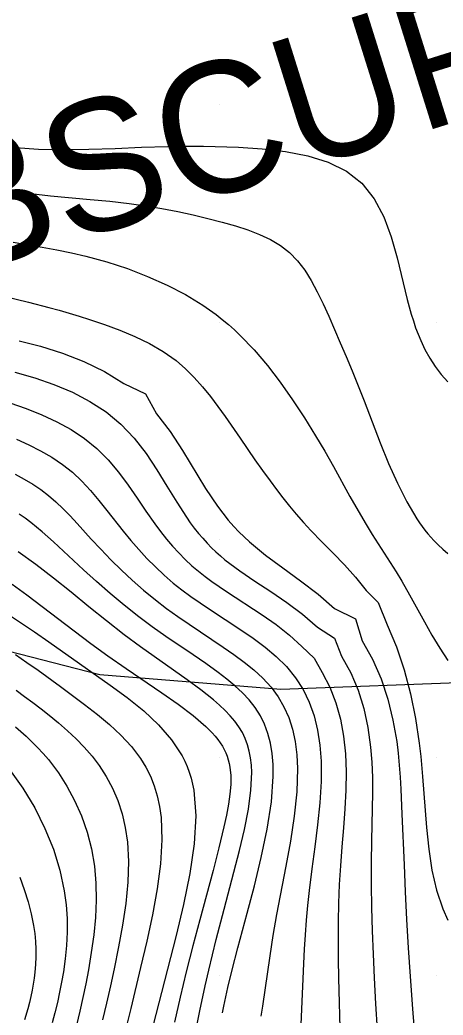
# Model space of a CAD drawing. Extents: x 2602990 to 2605851, y 618069 to 619180.
# Drawn here: x 2603300.85 to 2603320.28, y 618528.17 to 618573.87 of the extents above; entities that cross this region are included whole.
import ezdxf

# ---------------------------------------------------------------- set-up
doc = ezdxf.new("R2010")
doc.units = 0
for name, color, linetype in [('DTM Contours Major', 7, 'Continuous'), ('DTM Contours Minor', 7, 'Continuous'), ('Exist DTM Crownline', 7, 'Continuous'), ('Exist DTM QL2 LIDAR Elevation Point', 7, 'Continuous'), ('Exist Roads EOP', 7, 'Continuous'), ('PH Exist DTM Obscure Area', 7, 'Continuous'), ('PH Exist DTM Obscure Area Text', 7, 'Continuous')]:
    doc.layers.add(name, color=color, linetype=linetype)

msp = doc.modelspace()

# ---------------------------------------------------------------- linework, layer by layer
at = {"layer": 'DTM Contours Major'}
for points in [[(2603300.38, 618556.287), (2603301.126, 618556.028), (2603301.848, 618555.741), (2603302.54, 618555.419), (2603303.196, 618555.057), (2603303.809, 618554.649), (2603304.373, 618554.19), (2603304.894, 618553.669), (2603305.37, 618553.105), (2603305.811, 618552.513), (2603306.229, 618551.91), (2603306.634, 618551.31), (2603307.039, 618550.731), (2603307.303, 618550.375), (2603307.574, 618550.034), (2603307.852, 618549.707), (2603308.139, 618549.394), (2603308.437, 618549.094), (2603308.748, 618548.807), (2603309.043, 618548.557), (2603309.349, 618548.315), (2603309.667, 618548.08), (2603309.996, 618547.849), (2603310.336, 618547.619), (2603311.968, 618546.56), (2603312.61, 618546.111), (2603313.226, 618545.628), (2603313.799, 618545.101), (2603314.358, 618544.558), (2603314.73, 618543.904), (2603315.078, 618543.235), (2603315.355, 618542.52), (2603315.566, 618541.767), (2603315.713, 618540.982), (2603315.799, 618540.172), (2603315.829, 618539.345), (2603315.814, 618538.501), (2603315.767, 618537.645), (2603315.701, 618536.778), (2603315.628, 618535.903), (2603315.561, 618535.024), (2603315.513, 618534.171), (2603315.48, 618533.316), (2603315.462, 618532.459), (2603315.457, 618531.6), (2603315.463, 618530.739), (2603315.477, 618529.876), (2603315.553, 618527.029)], [(2603300.364, 618539.447), (2603300.982, 618538.591), (2603301.528, 618537.687), (2603301.996, 618536.75), (2603302.382, 618535.794), (2603302.68, 618534.834), (2603302.884, 618533.885), (2603302.968, 618533.242), (2603303.01, 618532.609), (2603303.014, 618531.986), (2603302.984, 618531.372), (2603302.925, 618530.764), (2603302.843, 618530.163), (2603302.763, 618529.693), (2603302.671, 618529.224), (2603302.568, 618528.755), (2603302.453, 618528.285), (2603302.327, 618527.812)]]:
    msp.add_lwpolyline(points, dxfattribs=at)
at = {"layer": 'DTM Contours Minor'}
for points in [[(2603300.646, 618568.01), (2603301.705, 618567.935), (2603302.834, 618567.915), (2603304.013, 618567.933), (2603305.221, 618567.974), (2603306.436, 618568.021), (2603307.637, 618568.059), (2603308.189, 618568.069), (2603308.735, 618568.073), (2603309.275, 618568.071), (2603309.812, 618568.063), (2603310.345, 618568.048), (2603310.877, 618568.027), (2603311.975, 618567.956), (2603313.045, 618567.832), (2603314.063, 618567.634), (2603315.003, 618567.338), (2603315.84, 618566.924), (2603316.548, 618566.368), (2603317.112, 618565.659), (2603317.551, 618564.825), (2603317.894, 618563.906), (2603318.17, 618562.942), (2603318.634, 618561.035), (2603318.723, 618560.696), (2603318.817, 618560.367), (2603318.915, 618560.048), (2603319.019, 618559.74), (2603319.13, 618559.441), (2603319.25, 618559.152), (2603319.448, 618558.732), (2603319.669, 618558.334), (2603319.916, 618557.955), (2603320.192, 618557.596), (2603320.5, 618557.255)], [(2603300.447, 618566.018), (2603301.342, 618565.894), (2603302.248, 618565.796), (2603304.067, 618565.632), (2603304.97, 618565.547), (2603305.86, 618565.446), (2603306.621, 618565.339), (2603307.366, 618565.215), (2603308.093, 618565.075), (2603308.799, 618564.922), (2603309.482, 618564.759), (2603310.14, 618564.587), (2603310.74, 618564.416), (2603311.31, 618564.231), (2603311.848, 618564.025), (2603312.35, 618563.787), (2603312.81, 618563.51), (2603313.226, 618563.186), (2603313.595, 618562.807), (2603313.924, 618562.379), (2603314.223, 618561.904), (2603314.5, 618561.39), (2603314.765, 618560.842), (2603315.026, 618560.264), (2603315.556, 618559.05), (2603315.826, 618558.411), (2603316.099, 618557.753), (2603316.373, 618557.076), (2603316.648, 618556.383), (2603317.394, 618554.458), (2603317.78, 618553.507), (2603318.184, 618552.594), (2603318.612, 618551.739), (2603319.071, 618550.966), (2603319.193, 618550.784), (2603319.318, 618550.609), (2603319.446, 618550.44), (2603319.577, 618550.278), (2603319.712, 618550.121), (2603319.85, 618549.969), (2603320.055, 618549.762), (2603320.268, 618549.566), (2603320.492, 618549.378)], [(2603300.536, 618563.664), (2603301.874, 618563.431), (2603302.542, 618563.307), (2603303.211, 618563.172), (2603303.88, 618563.018), (2603304.835, 618562.758), (2603305.782, 618562.451), (2603306.707, 618562.097), (2603307.602, 618561.698), (2603308.453, 618561.256), (2603309.251, 618560.771), (2603309.556, 618560.562), (2603309.853, 618560.346), (2603310.14, 618560.121), (2603310.42, 618559.886), (2603310.695, 618559.64), (2603310.964, 618559.383), (2603311.598, 618558.719), (2603312.211, 618557.998), (2603312.802, 618557.231), (2603313.369, 618556.431), (2603313.911, 618555.607), (2603314.426, 618554.773), (2603314.842, 618554.065), (2603315.241, 618553.362), (2603316.004, 618551.991), (2603316.376, 618551.334), (2603316.748, 618550.702), (2603317.026, 618550.248), (2603318.121, 618548.522), (2603318.381, 618548.093), (2603318.737, 618547.474), (2603319.425, 618546.226), (2603319.77, 618545.614), (2603320.127, 618545.022), (2603320.502, 618544.456)], [(2603299.593, 618561.303), (2603301.239, 618560.911), (2603302.178, 618560.669), (2603302.643, 618560.541), (2603303.106, 618560.408), (2603303.569, 618560.269), (2603304.035, 618560.122), (2603304.737, 618559.886), (2603305.438, 618559.626), (2603306.127, 618559.336), (2603306.793, 618559.01), (2603307.426, 618558.642), (2603308.015, 618558.226), (2603308.449, 618557.855), (2603308.854, 618557.454), (2603309.233, 618557.029), (2603309.593, 618556.584), (2603309.939, 618556.124), (2603310.275, 618555.654), (2603310.959, 618554.667), (2603311.639, 618553.676), (2603311.983, 618553.186), (2603312.331, 618552.703), (2603312.622, 618552.313), (2603312.919, 618551.928), (2603313.225, 618551.548), (2603313.54, 618551.171), (2603313.868, 618550.799), (2603314.21, 618550.428), (2603314.711, 618549.913), (2603315.229, 618549.39), (2603315.752, 618548.849), (2603316.264, 618548.279), (2603316.753, 618547.669), (2603317.3, 618547.128), (2603317.709, 618546.089), (2603318.137, 618545.089), (2603318.493, 618544.028), (2603318.782, 618542.923), (2603319.01, 618541.794), (2603319.181, 618540.66), (2603319.252, 618540.048), (2603319.337, 618539.135), (2603319.519, 618536.788), (2603319.624, 618535.793), (2603319.77, 618534.832), (2603319.976, 618533.917), (2603320.262, 618533.061), (2603320.502, 618532.535)], [(2603300.808, 618559.141), (2603301.797, 618558.885), (2603302.795, 618558.572), (2603303.779, 618558.191), (2603304.728, 618557.73), (2603305.617, 618557.18), (2603306.609, 618556.698), (2603307.122, 618555.787), (2603307.743, 618554.969), (2603308.309, 618554.104), (2603309.372, 618552.362), (2603309.916, 618551.547), (2603310.159, 618551.219), (2603310.412, 618550.904), (2603310.677, 618550.603), (2603310.904, 618550.364), (2603311.14, 618550.133), (2603311.386, 618549.908), (2603312.131, 618549.298), (2603312.925, 618548.707), (2603313.739, 618548.116), (2603314.541, 618547.504), (2603315.299, 618546.851), (2603316.263, 618546.377), (2603316.56, 618545.36), (2603317.04, 618544.517), (2603317.432, 618543.619), (2603317.743, 618542.682), (2603317.978, 618541.716), (2603318.148, 618540.735), (2603318.215, 618540.195), (2603318.267, 618539.653), (2603318.308, 618539.105), (2603318.34, 618538.549), (2603318.39, 618537.408), (2603318.485, 618535.07), (2603318.541, 618533.837), (2603318.604, 618532.569), (2603318.677, 618531.27), (2603318.762, 618529.947), (2603318.87, 618528.468), (2603319.229, 618523.993)], [(2603300.62, 618557.704), (2603301.525, 618557.439), (2603302.407, 618557.132), (2603303.255, 618556.774), (2603304.059, 618556.357), (2603304.805, 618555.873), (2603305.483, 618555.315), (2603306.095, 618554.668), (2603306.641, 618553.961), (2603307.137, 618553.219), (2603307.6, 618552.468), (2603308.046, 618551.734), (2603308.492, 618551.041), (2603308.672, 618550.783), (2603308.856, 618550.535), (2603309.045, 618550.296), (2603309.239, 618550.067), (2603309.44, 618549.846), (2603309.649, 618549.633), (2603309.846, 618549.446), (2603310.051, 618549.264), (2603310.263, 618549.087), (2603310.483, 618548.913), (2603310.712, 618548.741), (2603310.948, 618548.571), (2603311.639, 618548.101), (2603312.368, 618547.622), (2603313.106, 618547.12), (2603313.828, 618546.582), (2603314.507, 618545.995), (2603315.288, 618545.477), (2603315.62, 618544.65), (2603316.038, 618543.895), (2603316.375, 618543.091), (2603316.637, 618542.247), (2603316.828, 618541.374), (2603316.952, 618540.482), (2603317.007, 618539.787), (2603317.032, 618539.086), (2603317.036, 618538.376), (2603317.026, 618537.656), (2603316.991, 618536.181), (2603316.98, 618535.178), (2603316.981, 618534.153), (2603316.996, 618533.109), (2603317.023, 618532.048), (2603317.062, 618530.975), (2603317.112, 618529.891), (2603317.179, 618528.692), (2603317.323, 618526.303)], [(2603300.682, 618554.616), (2603301.254, 618554.363), (2603301.799, 618554.088), (2603302.315, 618553.788), (2603302.802, 618553.459), (2603303.256, 618553.098), (2603303.686, 618552.695), (2603304.088, 618552.262), (2603304.472, 618551.807), (2603304.845, 618551.338), (2603305.588, 618550.389), (2603305.939, 618549.964), (2603306.301, 618549.549), (2603306.677, 618549.145), (2603307.066, 618548.754), (2603307.47, 618548.376), (2603307.891, 618548.014), (2603308.289, 618547.698), (2603308.699, 618547.394), (2603309.12, 618547.099), (2603309.549, 618546.809), (2603310.999, 618545.862), (2603311.562, 618545.477), (2603312.107, 618545.073), (2603312.621, 618544.641), (2603313.093, 618544.174), (2603313.509, 618543.665), (2603313.85, 618543.126), (2603314.13, 618542.544), (2603314.352, 618541.921), (2603314.516, 618541.261), (2603314.626, 618540.566), (2603314.682, 618539.841), (2603314.683, 618538.894), (2603314.621, 618537.914), (2603314.516, 618536.914), (2603314.386, 618535.904), (2603314.248, 618534.896), (2603314.123, 618533.902), (2603314.049, 618533.213), (2603313.989, 618532.534), (2603313.94, 618531.864), (2603313.9, 618531.201), (2603313.867, 618530.543), (2603313.785, 618528.454), (2603313.752, 618527.738)], [(2603300.631, 618553.008), (2603301.042, 618552.788), (2603301.433, 618552.553), (2603301.805, 618552.302), (2603302.158, 618552.033), (2603302.501, 618551.739), (2603302.831, 618551.425), (2603303.153, 618551.096), (2603303.472, 618550.752), (2603304.124, 618550.036), (2603304.565, 618549.563), (2603305.025, 618549.085), (2603305.507, 618548.609), (2603306.008, 618548.139), (2603306.528, 618547.68), (2603307.069, 618547.237), (2603307.576, 618546.851), (2603308.094, 618546.48), (2603308.619, 618546.119), (2603310.183, 618545.075), (2603310.675, 618544.735), (2603311.147, 618544.387), (2603311.594, 618544.026), (2603312.007, 618543.644), (2603312.381, 618543.236), (2603312.707, 618542.795), (2603312.973, 618542.332), (2603313.19, 618541.834), (2603313.359, 618541.3), (2603313.482, 618540.731), (2603313.558, 618540.128), (2603313.591, 618539.491), (2603313.558, 618538.431), (2603313.443, 618537.315), (2603313.27, 618536.168), (2603313.061, 618535.017), (2603312.632, 618532.798), (2603312.462, 618531.823), (2603312.316, 618530.898), (2603311.982, 618528.592), (2603311.908, 618528.122)], [(2603310.147, 618528.273), (2603310.209, 618528.583), (2603310.398, 618529.444), (2603310.591, 618530.249), (2603310.852, 618531.26), (2603311.283, 618532.853), (2603311.614, 618534.107), (2603311.931, 618535.406), (2603312.2, 618536.706), (2603312.393, 618537.963), (2603312.477, 618539.136), (2603312.47, 618539.675), (2603312.427, 618540.183), (2603312.348, 618540.66), (2603312.233, 618541.108), (2603312.08, 618541.527), (2603311.889, 618541.917), (2603311.651, 618542.294), (2603311.374, 618542.645), (2603311.063, 618542.978), (2603310.72, 618543.295), (2603310.349, 618543.603), (2603309.954, 618543.906), (2603309.389, 618544.313), (2603308.795, 618544.722), (2603307.554, 618545.566), (2603306.926, 618546.007), (2603306.304, 618546.466), (2603305.638, 618546.993), (2603304.993, 618547.535), (2603304.369, 618548.084), (2603303.77, 618548.628), (2603302.383, 618549.908), (2603302.122, 618550.143), (2603301.864, 618550.369), (2603301.606, 618550.586), (2603301.345, 618550.794), (2603301.08, 618550.992), (2603300.812, 618551.178)], [(2603308.884, 618527.219), (2603309.116, 618528.378), (2603309.359, 618529.523), (2603309.522, 618530.24), (2603309.69, 618530.947), (2603309.864, 618531.648), (2603310.223, 618533.032), (2603310.677, 618534.734), (2603310.934, 618535.732), (2603311.162, 618536.703), (2603311.342, 618537.632), (2603311.458, 618538.504), (2603311.493, 618539.308), (2603311.477, 618539.653), (2603311.44, 618539.981), (2603311.381, 618540.294), (2603311.298, 618540.591), (2603311.192, 618540.875), (2603311.062, 618541.146), (2603310.902, 618541.413), (2603310.716, 618541.671), (2603310.506, 618541.921), (2603310.271, 618542.166), (2603310.015, 618542.407), (2603309.736, 618542.649), (2603309.16, 618543.107), (2603308.523, 618543.577), (2603306.386, 618545.088), (2603305.641, 618545.638), (2603304.825, 618546.272), (2603304.014, 618546.927), (2603303.205, 618547.588), (2603302.395, 618548.239), (2603301.582, 618548.865), (2603300.764, 618549.453)], [(2603300.494, 618547.968), (2603301.169, 618547.474), (2603301.869, 618546.943), (2603303.336, 618545.815), (2603304.1, 618545.239), (2603304.881, 618544.67), (2603305.721, 618544.088), (2603307.362, 618542.979), (2603308.118, 618542.449), (2603308.799, 618541.933), (2603309.383, 618541.431), (2603309.538, 618541.28), (2603309.681, 618541.13), (2603309.814, 618540.98), (2603309.935, 618540.829), (2603310.044, 618540.676), (2603310.142, 618540.522), (2603310.225, 618540.371), (2603310.298, 618540.216), (2603310.36, 618540.059), (2603310.412, 618539.897), (2603310.454, 618539.732), (2603310.487, 618539.561), (2603310.526, 618539.175), (2603310.525, 618538.763), (2603310.49, 618538.323), (2603310.424, 618537.854), (2603310.332, 618537.354), (2603310.217, 618536.823), (2603309.985, 618535.857), (2603309.715, 618534.812), (2603309.106, 618532.548), (2603308.791, 618531.359), (2603308.486, 618530.154), (2603308.21, 618528.995), (2603307.949, 618527.844)], [(2603300.23, 618546.628), (2603300.872, 618546.209), (2603301.52, 618545.771), (2603302.175, 618545.317), (2603304.99, 618543.331), (2603305.779, 618542.751), (2603306.53, 618542.146), (2603307.216, 618541.506), (2603307.812, 618540.821), (2603308.294, 618540.08), (2603308.417, 618539.835), (2603308.526, 618539.584), (2603308.622, 618539.325), (2603308.704, 618539.059), (2603308.773, 618538.784), (2603308.828, 618538.501), (2603308.924, 618537.323), (2603308.854, 618536.038), (2603308.657, 618534.674), (2603308.366, 618533.26), (2603308.02, 618531.823), (2603306.56, 618526.116)], [(2603300.649, 618544.731), (2603301.171, 618544.372), (2603301.689, 618544.007), (2603302.712, 618543.265), (2603303.818, 618542.441), (2603304.402, 618541.985), (2603304.963, 618541.514), (2603305.488, 618541.022), (2603305.965, 618540.503), (2603306.383, 618539.952), (2603306.627, 618539.555), (2603306.839, 618539.139), (2603307.015, 618538.702), (2603307.157, 618538.242), (2603307.263, 618537.758), (2603307.334, 618537.249), (2603307.371, 618536.226), (2603307.301, 618535.128), (2603307.147, 618533.972), (2603306.928, 618532.779), (2603306.668, 618531.567), (2603306.387, 618530.354), (2603305.94, 618528.476), (2603305.716, 618527.559)], [(2603300.668, 618543.091), (2603301.059, 618542.807), (2603301.442, 618542.521), (2603301.818, 618542.232), (2603302.186, 618541.941), (2603302.611, 618541.592), (2603303.025, 618541.235), (2603303.423, 618540.864), (2603303.802, 618540.477), (2603304.158, 618540.069), (2603304.487, 618539.637), (2603304.812, 618539.133), (2603305.097, 618538.595), (2603305.34, 618538.025), (2603305.538, 618537.423), (2603305.686, 618536.788), (2603305.783, 618536.122), (2603305.83, 618535.221), (2603305.8, 618534.279), (2603305.706, 618533.306), (2603305.562, 618532.311), (2603305.381, 618531.306), (2603305.176, 618530.299), (2603305.005, 618529.511), (2603304.828, 618528.729), (2603304.643, 618527.952)], [(2603300.649, 618541.404), (2603300.892, 618541.194), (2603301.129, 618540.981), (2603301.398, 618540.726), (2603301.659, 618540.462), (2603301.912, 618540.19), (2603302.156, 618539.906), (2603302.391, 618539.608), (2603302.617, 618539.296), (2603303.006, 618538.685), (2603303.359, 618538.024), (2603303.669, 618537.319), (2603303.928, 618536.577), (2603304.13, 618535.804), (2603304.268, 618535.006), (2603304.336, 618534.235), (2603304.347, 618533.451), (2603304.311, 618532.657), (2603304.234, 618531.856), (2603304.125, 618531.051), (2603303.991, 618530.247), (2603303.871, 618529.613), (2603303.741, 618528.981), (2603303.6, 618528.349), (2603303.448, 618527.715)], [(2603300.845, 618534.503), (2603301.047, 618533.941), (2603301.222, 618533.382), (2603301.366, 618532.829), (2603301.474, 618532.285), (2603301.525, 618531.92), (2603301.559, 618531.56), (2603301.576, 618531.204), (2603301.576, 618530.851), (2603301.561, 618530.499), (2603301.532, 618530.149), (2603301.499, 618529.872), (2603301.457, 618529.594), (2603301.406, 618529.314), (2603301.348, 618529.032), (2603301.28, 618528.746), (2603301.205, 618528.456), (2603301.057, 618527.95)]]:
    msp.add_lwpolyline(points, dxfattribs=at)
at = {"layer": 'Exist DTM Crownline'}
msp.add_spline([(2603233.488, 618380.754), (2603285.185, 618400.095), (2603335.457, 618418.629), (2603390.812, 618439.069), (2603440.087, 618457.325), (2603493.996, 618477.231), (2603542.655, 618495.301), (2603600.808, 618516.867), (2603653.659, 618536.362), (2603706.222, 618555.742), (2603764.811, 618577.593), (2603823.52, 618599.847), (2603878.564, 618620.56), (2603937.951, 618643.078), (2603997.369, 618665.789), (2604036.209, 618680.665), (2604055.311, 618688.017)], degree=3, dxfattribs=at)
at = {"layer": 'Exist DTM QL2 LIDAR Elevation Point'}
for p, q in [((2603310, 618570), (2603310, 618570)), ((2603320, 618570), (2603320, 618570)), ((2603310, 618560), (2603310, 618560)), ((2603320, 618560), (2603320, 618560)), ((2603310, 618550), (2603310, 618550)), ((2603320, 618550), (2603320, 618550)), ((2603310, 618540), (2603310, 618540)), ((2603320, 618540), (2603320, 618540)), ((2603310, 618530), (2603310, 618530)), ((2603320, 618530), (2603320, 618530))]:
    msp.add_line(p, q, dxfattribs=at)
at = {"layer": 'Exist Roads EOP'}
for points in [[(2603230.17, 618389.98), (2603282.929, 618409.597), (2603332.773, 618427.868), (2603388.167, 618448.413), (2603437.203, 618466.721), (2603490.778, 618486.527), (2603539.039, 618504.558), (2603597.451, 618526.156), (2603651.053, 618545.972), (2603705.208, 618566.084), (2603762.02, 618587.183), (2603820.334, 618609.162), (2603876.341, 618629.99), (2603934.909, 618652.28), (2603996.409, 618675.568), (2604033.216, 618689.957), (2604052.01, 618697.199)], [(2604034.633, 618668.486), (2603984.89, 618650.123), (2603936.767, 618631.654), (2603888.195, 618613.335), (2603837.766, 618594.258), (2603782.918, 618573.705), (2603731.939, 618554.39), (2603671.126, 618532.171), (2603621.822, 618514.106), (2603561.545, 618491.877), (2603506.421, 618471.293), (2603452.163, 618451.33), (2603398.364, 618431.316), (2603341.431, 618410.355), (2603281.65, 618388.199), (2603223.033, 618366.475), (2603185.717, 618352.612)]]:
    msp.add_spline(points, degree=3, dxfattribs=at)
at = {"layer": 'PH Exist DTM Obscure Area'}
msp.add_lwpolyline([(2603249.279, 618574.797), (2603249.442, 618569.149), (2603257.152, 618562.577), (2603259.493, 618561.106), (2603265.33, 618561.015), (2603271.3, 618562.128), (2603278.723, 618561.965), (2603283.521, 618556.866), (2603289.389, 618549.985), (2603299.201, 618545.179), (2603304.524, 618543.821), (2603312.833, 618543.147), (2603321.782, 618543.484), (2603327.12, 618545.108), (2603332.024, 618548.955), (2603336.315, 618557.184), (2603338.976, 618569.608), (2603342.869, 618574.284)], dxfattribs=at)

# ---------------------------------------------------------------- texts
at = {"layer": 'PH Exist DTM Obscure Area Text'}
msp.add_text('OBSCURED', height=6, rotation=17.4224, dxfattribs=at).set_placement((2603291.956, 618560.118))

doc.saveas('drawing.dxf')
